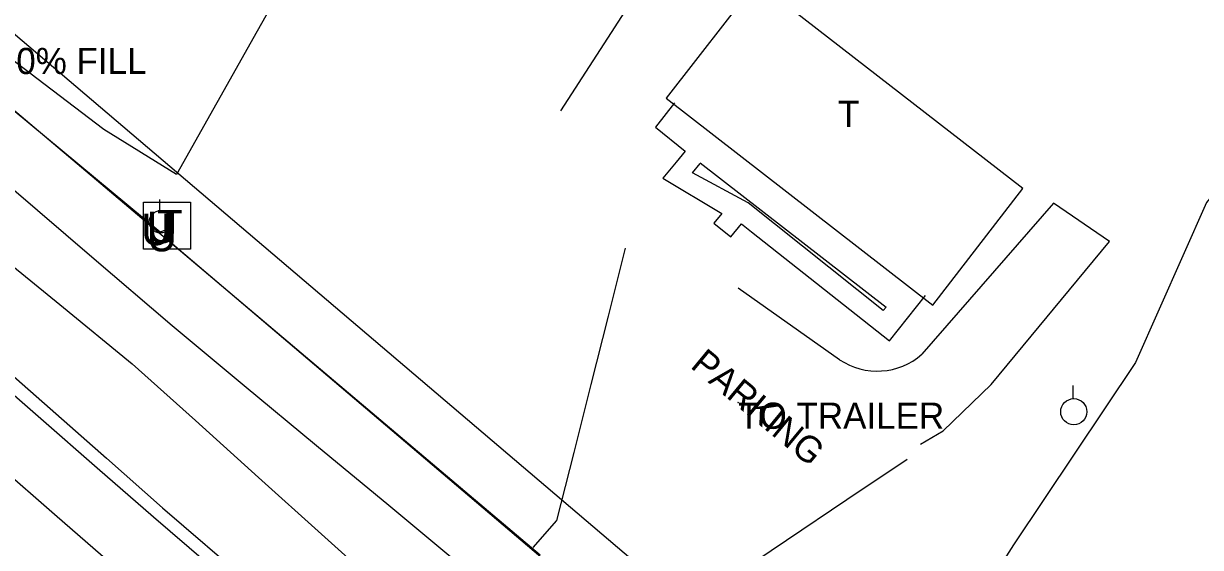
# Model space of a CAD drawing. Extents: x 1441650 to 1491889, y 345904 to 358319.
# Drawn here: x 1444881.6 to 1445106.6, y 355116.3 to 355216.4 of the extents above; entities that cross this region are included whole.
import ezdxf

# ---------------------------------------------------------------- set-up
doc = ezdxf.new("R2010")
doc.units = 0
for name, color, linetype in [('Default', 7, 'Continuous'), ('S_BUILDING', 7, 'Continuous'), ('S_BUILDING_ANNOT', 7, 'Continuous'), ('S_CROSS_DRAIN_ANNOT', 7, 'Continuous'), ('S_DITCHLINE', 7, 'Continuous'), ('S_EDGE_PAVEMENT', 7, 'Continuous'), ('S_GAS_UTILITIES', 7, 'Continuous'), ('S_GRAVEL_ROAD', 7, 'Continuous'), ('S_MSC_PT_SYM', 7, 'Continuous'), ('S_PARKING', 7, 'Continuous'), ('S_PARKING_ANNOT', 7, 'Continuous'), ('S_PAVEMENT_CROWN', 7, 'Continuous'), ('S_SHOULDER', 7, 'Continuous'), ('S_SIDEWALK', 7, 'Continuous'), ('S_STREAM', 7, 'Continuous'), ('S_SURVEY_TEXT_ANNOT', 7, 'Continuous'), ('S_TELEPHONE_UTILITIES', 7, 'Continuous'), ('S_UNDERGROUND_CABLE', 7, 'Continuous'), ('S_UTILITY_POLE', 7, 'Continuous'), ('S_WATER_UTILITIES', 7, 'Continuous')]:
    doc.layers.add(name, color=color, linetype=linetype)

msp = doc.modelspace()

# ---------------------------------------------------------------- linework, layer by layer
at = {"layer": 'S_BUILDING'}
msp.add_lwpolyline([(1445072.67, 355184.9), (1445021.72, 355224.41), (1445004.46, 355202.16), (1445055.41, 355162.65)], close=True, dxfattribs=at)
at = {"layer": 'S_DITCHLINE'}
for points in [[(1444848.66, 355211.38), (1444844.28, 355204.13), (1444846.91, 355196.62), (1444860.78, 355185.32), (1444874.64, 355174.03), (1444888.51, 355162.74), (1444902.38, 355151.44), (1444914.44, 355140.58), (1444926.51, 355129.71), (1444938.58, 355118.85), (1444950.65, 355107.98), (1444959.92, 355111.25), (1444965.25, 355112.92)], [(1444848.66, 355211.38), (1444863.99, 355198.22), (1444879.31, 355185.06), (1444894.64, 355171.89), (1444909.97, 355158.73), (1444923.78, 355147.28), (1444937.59, 355135.83), (1444951.41, 355124.39), (1444965.22, 355112.94)]]:
    msp.add_lwpolyline(points, dxfattribs=at)
at = {"layer": 'S_EDGE_PAVEMENT'}
for points in [[(1444941.67, 355242.34), (1444933.96, 355228.65), (1444926.25, 355214.96), (1444918.54, 355201.27), (1444910.83, 355187.59), (1444896.96, 355196.21), (1444881.47, 355207.96), (1444865.99, 355219.71), (1444859.79, 355223.19), (1444851.06, 355220.09), (1444836.4, 355203.1), (1444836.14, 355194.1), (1444839.29, 355184.76)], [(1444874.11, 355150.35), (1444884.89, 355140.96), (1444895.66, 355131.57), (1444906.44, 355122.19), (1444923.24, 355107.71), (1444940.04, 355093.23), (1444949.94, 355084.89), (1444959.84, 355076.54), (1444969.75, 355068.19), (1444979.65, 355059.85), (1444998.87, 355043.92), (1445018.09, 355028), (1445030.08, 355018.37), (1445042.07, 355008.74), (1445054.97, 354998.73), (1445067.88, 354988.72), (1445080.3, 354979.32), (1445092.73, 354969.93), (1445105.88, 354960.14), (1445119.03, 354950.35)]]:
    msp.add_lwpolyline(points, dxfattribs=at)
at = {"layer": 'S_GAS_UTILITIES'}
msp.add_line((1444831.24, 355240.87), (1444980.37, 355114.9), dxfattribs=at)
at = {"layer": 'S_GRAVEL_ROAD'}
for points in [[(1444979.05, 355116.34), (1444983.55, 355121.46), (1444986.84, 355134.48), (1444990.13, 355147.49), (1444993.41, 355160.51), (1444996.7, 355173.53)], [(1445050.52, 355133.15), (1445038.98, 355125.41), (1445027.43, 355117.66), (1445015.89, 355109.92), (1445004.34, 355102.18), (1445001.05, 355097.23)]]:
    msp.add_lwpolyline(points, dxfattribs=at)
at = {"layer": 'S_MSC_PT_SYM'}
msp.add_lwpolyline([(1445018.23, 355144.01), (1445018.23, 355144.06), (1445018.23, 355144.01), (1445018.18, 355144.01), (1445018.23, 355144.01), (1445018.23, 355143.96), (1445018.23, 355144.01), (1445018.28, 355144.01)], dxfattribs=at)
at = {"layer": 'S_PARKING'}
for points in [[(1445053.05, 355136.06), (1445057.38, 355138.64), (1445066.59, 355147.47), (1445089.18, 355174.83), (1445078.53, 355182.15), (1445053.36, 355153.24)], [(1445037.6, 355152.22), (1445018.23, 355165.89)]]:
    msp.add_lwpolyline(points, dxfattribs=at)
msp.add_ellipse((1445044.82, 355163), major_axis=(11.31, 6.38), ratio=0.998453, start_param=3.608972, end_param=4.917439, dxfattribs=at)
at = {"layer": 'S_PAVEMENT_CROWN'}
msp.add_lwpolyline([(1444876.78, 355131.98), (1444887.51, 355122.67), (1444898.25, 355113.36), (1444914.68, 355099.13), (1444931.12, 355084.89), (1444941.31, 355076.31), (1444951.51, 355067.73), (1444961.71, 355059.15), (1444971.9, 355050.57), (1444990.96, 355034.86), (1445010.02, 355019.15), (1445021.96, 355009.57), (1445033.91, 354999.98), (1445048.34, 354988.85), (1445062.76, 354977.73), (1445074, 354969.25), (1445085.24, 354960.77), (1445098.42, 354950.76), (1445111.6, 354940.75)], dxfattribs=at)
at = {"layer": 'S_SHOULDER'}
msp.add_lwpolyline([(1444875.91, 355152.34), (1444886.66, 355142.87), (1444897.42, 355133.4), (1444908.17, 355123.94), (1444924.91, 355109.5), (1444941.65, 355095.07), (1444951.76, 355086.75), (1444961.87, 355078.43), (1444971.97, 355070.1), (1444982.08, 355061.78), (1445000.8, 355045.8), (1445019.51, 355029.82), (1445031.5, 355020.2), (1445043.48, 355010.57), (1445056.46, 355000.4), (1445069.44, 354990.23), (1445081.9, 354980.86), (1445094.35, 354971.5), (1445107.39, 354961.83)], dxfattribs=at)
at = {"layer": 'S_SIDEWALK'}
for points in [[(1445006.02, 355201.3), (1445002.38, 355196.63), (1445008.05, 355192.03), (1445006.34, 355189.96), (1445003.79, 355186.88), (1445015.11, 355180.12), (1445013.59, 355178.28), (1445016.84, 355175.72), (1445018.86, 355178.15), (1445020.76, 355176.66), (1445047.13, 355155.81), (1445054, 355164.47)], [(1445010.96, 355189.86), (1445046.51, 355162.28), (1445045.92, 355161.64), (1445020.1, 355182.19), (1445009.48, 355187.89), (1445010.97, 355189.7)]]:
    msp.add_lwpolyline(points, dxfattribs=at)
at = {"layer": 'S_STREAM'}
for points in [[(1445026.27, 355264.74), (1444984.24, 355199.77)], [(1445120.85, 355198.11), (1445107.75, 355182.23), (1445094.19, 355151.67), (1445070.88, 355116.82), (1445048.88, 355082.34), (1445035.59, 355063.79)]]:
    msp.add_lwpolyline(points, dxfattribs=at)
at = {"layer": 'S_TELEPHONE_UTILITIES'}
msp.add_lwpolyline([(1444904.52, 355173.34), (1444904.52, 355182.34), (1444913.52, 355182.34), (1444913.52, 355173.34)], close=True, dxfattribs=at)
at = {"layer": 'S_UNDERGROUND_CABLE'}
for p, q in [((1444853.42, 355221.65), (1444907.69, 355176.65)), ((1444907.69, 355176.65), (1444908.81, 355177.04)), ((1444908.78, 355177.02), (1444908.76, 355175.46)), ((1444908.76, 355175.46), (1445001.44, 355096.81)), ((1444908.81, 355177.04), (1444908.78, 355177.02))]:
    msp.add_line(p, q, dxfattribs=at)
at = {"layer": 'S_UTILITY_POLE'}
for p, q in [((1444907.62, 355180.7), (1444907.62, 355182.81)), ((1445082.24, 355144.79), (1445082.24, 355147.27))]:
    msp.add_line(p, q, dxfattribs=at)
for centre, radius in [((1444907.74, 355178.56), 2.13), ((1445082.38, 355142.27), 2.5)]:
    msp.add_circle(centre, radius, dxfattribs=at)
at = {"layer": 'S_WATER_UTILITIES'}
msp.add_line((1444849.16, 355240.51), (1445007.53, 355105.91), dxfattribs=at)

# ---------------------------------------------------------------- texts
at = {"layer": 'Default'}
for p in [(1444904.06, 355174.1), (1444905.15, 355174.47), (1444905.18, 355174.5), (1444905.13, 355172.92)]:
    msp.add_text('U', height=6, rotation=360, dxfattribs=at).set_placement(p)
at = {"layer": 'S_BUILDING_ANNOT'}
msp.add_text('T', height=5, dxfattribs=at).set_placement((1445037.3, 355196.69))
at = {"layer": 'S_CROSS_DRAIN_ANNOT'}
msp.add_text('24" CMP 10% FILL', height=5, dxfattribs=at).set_placement((1444848.09, 355206.79))
at = {"layer": 'S_PARKING_ANNOT'}
msp.add_text('PARKING', height=5, rotation=320.3985, dxfattribs=at).set_placement((1445008.88, 355150.81))
at = {"layer": 'S_SURVEY_TEXT_ANNOT'}
msp.add_text('TO TRAILER', height=5, dxfattribs=at).set_placement((1445018.23, 355139.01))
at = {"layer": 'S_TELEPHONE_UTILITIES'}
msp.add_text('T', height=6, rotation=360, dxfattribs=at).set_placement((1444907.08, 355174.84))

doc.saveas('drawing.dxf')
